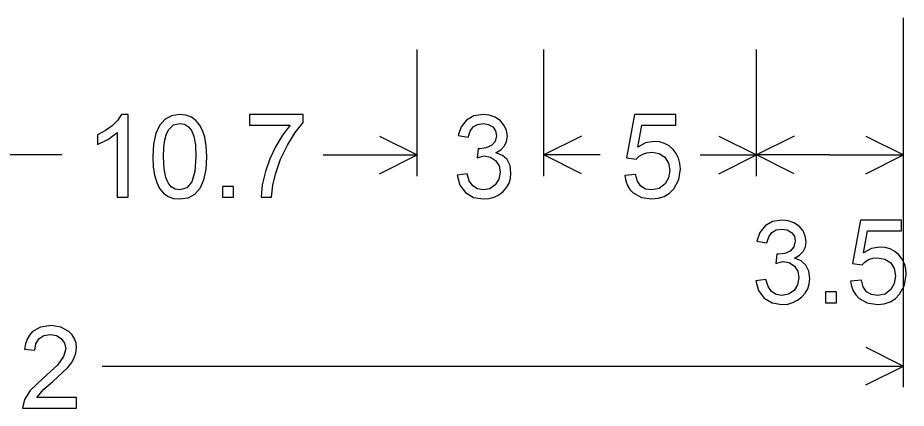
# Model space of a CAD drawing. Extents: x 1001568 to 1002149, y 1840825 to 1841423.
# Drawn here: x 1001908.159 to 1001911.667, y 1841000.511 to 1841002.052 of the extents above; entities that cross this region are included whole.
import ezdxf

# ---------------------------------------------------------------- set-up
doc = ezdxf.new("R2010")
doc.units = 0
doc.layers.add('SIGNS', color=7, linetype='Continuous')

msp = doc.modelspace()

# ---------------------------------------------------------------- linework, layer by layer
at = {"layer": 'SIGNS'}
for p, q in [((1001911.6559, 1841000.5941), (1001911.6559, 1841002.0524)), ((1001909.7359, 1841001.4274), (1001909.7359, 1841001.9274)), ((1001910.2359, 1841001.4274), (1001910.2359, 1841001.9274)), ((1001911.0759, 1841001.4274), (1001911.0759, 1841001.9274)), ((1001911.0759, 1841001.4274), (1001911.0759, 1841001.9274)), ((1001911.6559, 1841001.4274), (1001911.6559, 1841001.9274)), ((1001909.5869, 1841001.5853), (1001909.7359, 1841001.5108)), ((1001910.3849, 1841001.5853), (1001910.2359, 1841001.5108)), ((1001910.9269, 1841001.5853), (1001911.0759, 1841001.5108)), ((1001911.2249, 1841001.5853), (1001911.0759, 1841001.5108)), ((1001911.5069, 1841001.5853), (1001911.6559, 1841001.5108)), ((1001908.3339, 1841001.5108), (1001907.9626, 1841001.5108)), ((1001909.3646, 1841001.5108), (1001909.7359, 1841001.5108)), ((1001909.5869, 1841001.4362), (1001909.7359, 1841001.5108)), ((1001910.4583, 1841001.5108), (1001910.2359, 1841001.5108)), ((1001910.3849, 1841001.4362), (1001910.2359, 1841001.5108)), ((1001910.8536, 1841001.5108), (1001911.0759, 1841001.5108)), ((1001910.9269, 1841001.4362), (1001911.0759, 1841001.5108)), ((1001911.3659, 1841001.5108), (1001911.0759, 1841001.5108)), ((1001911.2249, 1841001.4362), (1001911.0759, 1841001.5108)), ((1001911.3659, 1841001.5108), (1001911.6559, 1841001.5108)), ((1001911.5069, 1841001.4362), (1001911.6559, 1841001.5108)), ((1001911.5069, 1841000.752), (1001911.6559, 1841000.6774)), ((1001908.4923, 1841000.6774), (1001911.6559, 1841000.6774)), ((1001911.5069, 1841000.6029), (1001911.6559, 1841000.6774))]:
    msp.add_line(p, q, dxfattribs=at)
for points in [[(1001908.5945, 1841001.3441), (1001908.5945, 1841001.6703), (1001908.5686, 1841001.6703), (1001908.5534, 1841001.647), (1001908.5326, 1841001.6259), (1001908.5061, 1841001.6067), (1001908.474, 1841001.5898), (1001908.474, 1841001.5516), (1001908.5171, 1841001.5728), (1001908.552, 1841001.6001), (1001908.552, 1841001.3441)], [(1001909.0739, 1841001.6278), (1001909.2341, 1841001.6278), (1001909.2043, 1841001.5891), (1001909.1763, 1841001.5422), (1001909.1546, 1841001.4959), (1001909.1373, 1841001.446), (1001909.1244, 1841001.3925), (1001909.1196, 1841001.3441), (1001909.161, 1841001.3441), (1001909.1664, 1841001.3914), (1001909.1764, 1841001.435), (1001909.197, 1841001.494), (1001909.2237, 1841001.5494), (1001909.2546, 1841001.5995), (1001909.2858, 1841001.6387), (1001909.2858, 1841001.6703), (1001909.0739, 1841001.6703)], [(1001909.8937, 1841001.4304), (1001909.904, 1841001.392), (1001909.9264, 1841001.3623), (1001909.9581, 1841001.3433), (1001909.997, 1841001.337), (1001910.0197, 1841001.3389), (1001910.0404, 1841001.3445), (1001910.0589, 1841001.3537), (1001910.0755, 1841001.3667), (1001910.0889, 1841001.3822), (1001910.0987, 1841001.3995), (1001910.1044, 1841001.4184), (1001910.1064, 1841001.4392), (1001910.1027, 1841001.4689), (1001910.0915, 1841001.4923), (1001910.0729, 1841001.509), (1001910.0468, 1841001.5195), (1001910.0667, 1841001.5312), (1001910.0808, 1841001.5463), (1001910.0894, 1841001.5643), (1001910.0923, 1841001.5856), (1001910.0891, 1841001.6072), (1001910.0802, 1841001.6276), (1001910.0648, 1841001.6458), (1001910.0439, 1841001.6597), (1001910.0209, 1841001.6678), (1001909.9963, 1841001.6703), (1001909.9599, 1841001.6646), (1001909.9307, 1841001.6481), (1001909.9094, 1841001.6219), (1001909.8976, 1841001.5877), (1001909.9377, 1841001.5807), (1001909.9448, 1841001.6045), (1001909.9569, 1841001.6215), (1001909.9741, 1841001.6315), (1001909.9964, 1841001.6349), (1001910.0174, 1841001.6314), (1001910.0347, 1841001.6216), (1001910.046, 1841001.6063), (1001910.0497, 1841001.5869), (1001910.0444, 1841001.5645), (1001910.0292, 1841001.548), (1001910.0088, 1841001.5387), (1001909.9838, 1841001.5356), (1001909.9774, 1841001.5356), (1001909.9729, 1841001.499), (1001910.0008, 1841001.5072), (1001910.0258, 1841001.5026), (1001910.046, 1841001.4888), (1001910.0595, 1841001.468), (1001910.0639, 1841001.4423), (1001910.0589, 1841001.415), (1001910.0446, 1841001.3925), (1001910.0231, 1841001.3774), (1001909.9971, 1841001.3725), (1001909.9738, 1841001.3765), (1001909.9555, 1841001.3884), (1001909.942, 1841001.4082), (1001909.9336, 1841001.4358)], [(1001910.5557, 1841001.4298), (1001910.5594, 1841001.409), (1001910.5663, 1841001.3907), (1001910.5763, 1841001.3748), (1001910.5894, 1841001.3613), (1001910.6219, 1841001.343), (1001910.6622, 1841001.337), (1001910.6883, 1841001.3396), (1001910.7116, 1841001.3472), (1001910.7319, 1841001.3598), (1001910.7494, 1841001.3776), (1001910.769, 1841001.4137), (1001910.7756, 1841001.4558), (1001910.7737, 1841001.4777), (1001910.7683, 1841001.4979), (1001910.7592, 1841001.5162), (1001910.7466, 1841001.5326), (1001910.7305, 1841001.5463), (1001910.7126, 1841001.5562), (1001910.6925, 1841001.562), (1001910.6706, 1841001.564), (1001910.6379, 1841001.5581), (1001910.6067, 1841001.5409), (1001910.6227, 1841001.6278), (1001910.7573, 1841001.6278), (1001910.7573, 1841001.6703), (1001910.5946, 1841001.6703), (1001910.563, 1841001.4988), (1001910.6013, 1841001.4938), (1001910.613, 1841001.5059), (1001910.6272, 1841001.5145), (1001910.6434, 1841001.5196), (1001910.662, 1841001.5214), (1001910.6917, 1841001.5163), (1001910.7142, 1841001.5015), (1001910.7283, 1841001.4786), (1001910.7331, 1841001.4497), (1001910.7285, 1841001.4203), (1001910.7149, 1841001.3962), (1001910.6921, 1841001.3783), (1001910.6627, 1841001.3725), (1001910.6382, 1841001.3762), (1001910.6193, 1841001.3876), (1001910.6062, 1841001.4067), (1001910.5986, 1841001.4334)], [(1001908.9682, 1841001.3441), (1001909.0107, 1841001.3441), (1001909.0107, 1841001.3866), (1001908.9682, 1841001.3866)], [(1001911.073, 1841001.0137), (1001911.0833, 1841000.9753), (1001911.1057, 1841000.9456), (1001911.1374, 1841000.9267), (1001911.1763, 1841000.9204), (1001911.199, 1841000.9223), (1001911.2197, 1841000.9278), (1001911.2382, 1841000.937), (1001911.2548, 1841000.95), (1001911.2683, 1841000.9655), (1001911.278, 1841000.9828), (1001911.2838, 1841001.0018), (1001911.2858, 1841001.0225), (1001911.282, 1841001.0522), (1001911.2708, 1841001.0756), (1001911.2522, 1841001.0923), (1001911.2262, 1841001.1029), (1001911.246, 1841001.1146), (1001911.2602, 1841001.1297), (1001911.2687, 1841001.1476), (1001911.2716, 1841001.1689), (1001911.2685, 1841001.1905), (1001911.2595, 1841001.2109), (1001911.2441, 1841001.2292), (1001911.2233, 1841001.243), (1001911.2002, 1841001.2511), (1001911.1756, 1841001.2537), (1001911.1393, 1841001.2479), (1001911.11, 1841001.2314), (1001911.0887, 1841001.2052), (1001911.077, 1841001.171), (1001911.117, 1841001.164), (1001911.1241, 1841001.1878), (1001911.1363, 1841001.2048), (1001911.1535, 1841001.2149), (1001911.1757, 1841001.2182), (1001911.1968, 1841001.2148), (1001911.2141, 1841001.2049), (1001911.2254, 1841001.1896), (1001911.229, 1841001.1702), (1001911.2237, 1841001.1478), (1001911.2085, 1841001.1313), (1001911.1881, 1841001.122), (1001911.1631, 1841001.1189), (1001911.1567, 1841001.1189), (1001911.1523, 1841001.0823), (1001911.1802, 1841001.0905), (1001911.2051, 1841001.0859), (1001911.2254, 1841001.0721), (1001911.2388, 1841001.0513), (1001911.2432, 1841001.0256), (1001911.2382, 1841000.9983), (1001911.224, 1841000.9759), (1001911.2024, 1841000.9607), (1001911.1764, 1841000.9558), (1001911.1531, 1841000.9598), (1001911.1348, 1841000.9718), (1001911.1213, 1841000.9915), (1001911.1129, 1841001.0192)], [(1001911.4471, 1841001.0131), (1001911.4508, 1841000.9923), (1001911.4576, 1841000.9741), (1001911.4676, 1841000.9581), (1001911.4808, 1841000.9446), (1001911.5133, 1841000.9263), (1001911.5536, 1841000.9204), (1001911.5796, 1841000.9229), (1001911.6029, 1841000.9305), (1001911.6232, 1841000.9431), (1001911.6407, 1841000.9609), (1001911.6603, 1841000.997), (1001911.6669, 1841001.0391), (1001911.6651, 1841001.0611), (1001911.6597, 1841001.0813), (1001911.6506, 1841001.0995), (1001911.6379, 1841001.1159), (1001911.6219, 1841001.1297), (1001911.6039, 1841001.1395), (1001911.5839, 1841001.1453), (1001911.5619, 1841001.1473), (1001911.5292, 1841001.1414), (1001911.4981, 1841001.1242), (1001911.514, 1841001.2111), (1001911.6487, 1841001.2111), (1001911.6487, 1841001.2537), (1001911.486, 1841001.2537), (1001911.4543, 1841001.0821), (1001911.4926, 1841001.0771), (1001911.5044, 1841001.0892), (1001911.5186, 1841001.0979), (1001911.5347, 1841001.1029), (1001911.5534, 1841001.1047), (1001911.5831, 1841001.0996), (1001911.6056, 1841001.0848), (1001911.6196, 1841001.062), (1001911.6244, 1841001.033), (1001911.6199, 1841001.0037), (1001911.6062, 1841000.9795), (1001911.5834, 1841000.9617), (1001911.554, 1841000.9558), (1001911.5295, 1841000.9595), (1001911.5107, 1841000.971), (1001911.4975, 1841000.99), (1001911.49, 1841001.0168)], [(1001911.3485, 1841000.9274), (1001911.391, 1841000.9274), (1001911.391, 1841000.97), (1001911.3485, 1841000.97)], [(1001908.3911, 1841000.5533), (1001908.2341, 1841000.5533), (1001908.2628, 1841000.5863), (1001908.2963, 1841000.6149), (1001908.357, 1841000.6712), (1001908.3718, 1841000.6904), (1001908.3826, 1841000.7097), (1001908.3889, 1841000.7288), (1001908.3911, 1841000.7481), (1001908.3893, 1841000.7677), (1001908.3836, 1841000.7852), (1001908.3742, 1841000.8007), (1001908.3612, 1841000.814), (1001908.3295, 1841000.8313), (1001908.2906, 1841000.837), (1001908.2494, 1841000.831), (1001908.2174, 1841000.8132), (1001908.2051, 1841000.7999), (1001908.1958, 1841000.7841), (1001908.1893, 1841000.7655), (1001908.1859, 1841000.7445), (1001908.2261, 1841000.7403), (1001908.2304, 1841000.7655), (1001908.2428, 1841000.785), (1001908.2625, 1841000.7974), (1001908.2885, 1841000.8015), (1001908.3117, 1841000.7976), (1001908.3307, 1841000.7864), (1001908.344, 1841000.7683), (1001908.3486, 1841000.7457), (1001908.3403, 1841000.7147), (1001908.3157, 1841000.6804), (1001908.2601, 1841000.6299), (1001908.2086, 1841000.5811), (1001908.1855, 1841000.5451), (1001908.1784, 1841000.5108), (1001908.3911, 1841000.5108)]]:
    msp.add_lwpolyline(points, close=True, dxfattribs=at)
for points in [[(1001908.6927, 1841001.5035), (1001908.6944, 1841001.4643), (1001908.6994, 1841001.4304), (1001908.7077, 1841001.4017), (1001908.7194, 1841001.3783), (1001908.7343, 1841001.3601), (1001908.7525, 1841001.3472), (1001908.7741, 1841001.3395), (1001908.7991, 1841001.337), (1001908.8318, 1841001.3419), (1001908.8583, 1841001.3562), (1001908.8789, 1841001.3798), (1001908.8936, 1841001.4122), (1001908.9025, 1841001.4534), (1001908.9055, 1841001.5035), (1001908.9036, 1841001.5472), (1001908.8982, 1841001.5806), (1001908.8889, 1841001.6076), (1001908.877, 1841001.6299), (1001908.8624, 1841001.6472), (1001908.8452, 1841001.6597), (1001908.8233, 1841001.6678), (1001908.7991, 1841001.6703), (1001908.7662, 1841001.6654), (1001908.7399, 1841001.6512), (1001908.7192, 1841001.6274), (1001908.7044, 1841001.5949), (1001908.6956, 1841001.5535), (1001908.6927, 1841001.5035)], [(1001908.7352, 1841001.5037), (1001908.7365, 1841001.5401), (1001908.7403, 1841001.5704), (1001908.7466, 1841001.5942), (1001908.7556, 1841001.6119), (1001908.7743, 1841001.6292), (1001908.7986, 1841001.6349), (1001908.8174, 1841001.6317), (1001908.833, 1841001.6223), (1001908.8453, 1841001.6069), (1001908.8544, 1841001.5854), (1001908.8607, 1841001.5508), (1001908.8629, 1841001.5037), (1001908.8589, 1841001.446), (1001908.8469, 1841001.405), (1001908.827, 1841001.3804), (1001908.7991, 1841001.3725), (1001908.7803, 1841001.3756), (1001908.7648, 1841001.3849), (1001908.7525, 1841001.4003), (1001908.7438, 1841001.4219), (1001908.7374, 1841001.4563), (1001908.7352, 1841001.5037)]]:
    msp.add_lwpolyline(points, dxfattribs=at)

doc.saveas('drawing.dxf')
